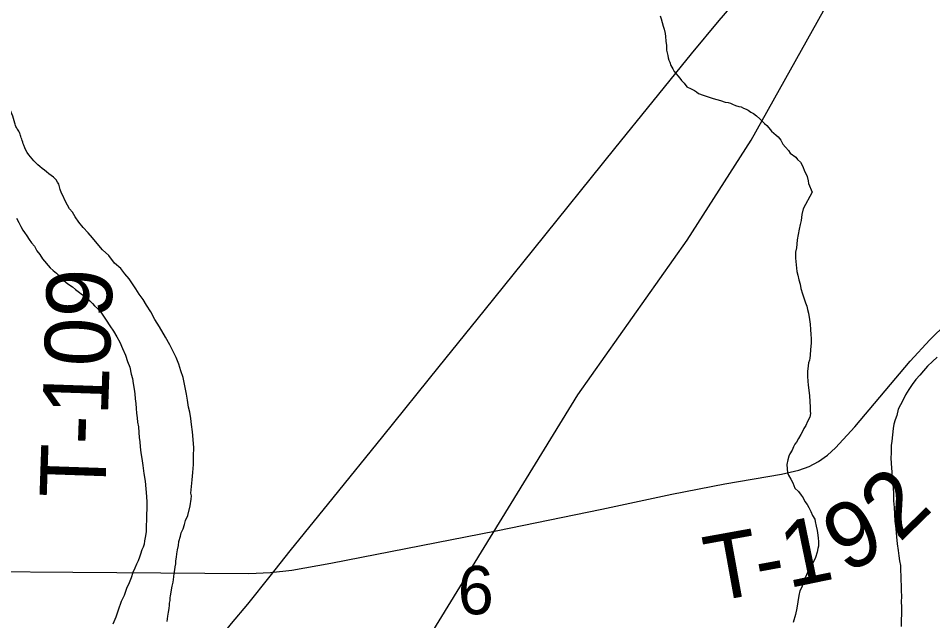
# Model space of a CAD drawing. Extents: x 2.4 to 73.1, y 4.5 to 25.6.
# Drawn here: x 43.1107 to 43.5064, y 21.3586 to 21.6195 of the extents above; entities that cross this region are included whole.
import ezdxf

# ---------------------------------------------------------------- set-up
doc = ezdxf.new("R2010")
doc.units = 0
for name, color, linetype in [('GM_X_Major_River', 7, 'Continuous'), ('GM_X_Minor_River', 7, 'Continuous'), ('GM_X_Rail_Line', 7, 'Continuous'), ('GM_X_Section_Text', 7, 'Continuous'), ('GM_X_Township_Road', 7, 'Continuous'), ('GM_X_Township_Road_Text', 7, 'Continuous'), ('GM_X_US_Route', 7, 'Continuous')]:
    doc.layers.add(name, color=color, linetype=linetype)

msp = doc.modelspace()

# ---------------------------------------------------------------- linework, layer by layer
at = {"layer": 'GM_X_Major_River'}
for points in [[(43.17507, 21.35823), (43.1755, 21.3605), (43.17573, 21.36221), (43.17596, 21.36391), (43.17618, 21.36524), (43.1762, 21.36618), (43.17642, 21.36732), (43.17644, 21.36846), (43.17665, 21.3694), (43.17732, 21.37357), (43.17774, 21.37527), (43.17798, 21.37754), (43.1782, 21.37906), (43.17842, 21.38057), (43.17864, 21.3819), (43.17886, 21.38322), (43.17889, 21.38455), (43.17912, 21.38606), (43.17934, 21.38758), (43.17957, 21.38928), (43.17999, 21.39117), (43.18022, 21.39288), (43.18084, 21.39514), (43.18126, 21.39665), (43.18206, 21.39835), (43.18267, 21.40023), (43.18309, 21.40193), (43.18409, 21.40419), (43.18513, 21.40834), (43.18558, 21.41118), (43.18561, 21.4127), (43.18545, 21.41384), (43.1857, 21.41669), (43.18595, 21.41953), (43.18622, 21.42276), (43.18648, 21.42617), (43.18657, 21.42997), (43.18665, 21.43338), (43.18635, 21.437), (43.18604, 21.44043), (43.18573, 21.44347), (43.18541, 21.44614), (43.1849, 21.44881), (43.18438, 21.4511), (43.18388, 21.45415), (43.18356, 21.45663), (43.18201, 21.46388), (43.18112, 21.46675), (43.18024, 21.46962), (43.17897, 21.4725), (43.1777, 21.47519), (43.17624, 21.47807), (43.17442, 21.48134), (43.17185, 21.48577), (43.16984, 21.48905), (43.16801, 21.49232), (43.16617, 21.49521), (43.16471, 21.49771), (43.16305, 21.50003), (43.16158, 21.50234), (43.16011, 21.50447), (43.15863, 21.50659), (43.15678, 21.50872), (43.15512, 21.51104), (43.15232, 21.51338), (43.14992, 21.51667), (43.14713, 21.5192), (43.14491, 21.52191), (43.14287, 21.52443), (43.14102, 21.52656), (43.13879, 21.52889), (43.13694, 21.53121), (43.13529, 21.53353), (43.13419, 21.53545), (43.13289, 21.537), (43.13198, 21.53854), (43.13088, 21.54066), (43.13016, 21.54238), (43.12943, 21.54373), (43.12889, 21.54526), (43.12854, 21.54641), (43.12819, 21.54756), (43.12764, 21.54852), (43.12709, 21.54948), (43.12597, 21.55065)], [(43.10999, 21.53296), (43.1109, 21.53104), (43.11181, 21.52931), (43.11272, 21.52777), (43.11346, 21.52662), (43.11438, 21.52527), (43.11548, 21.52372), (43.1164, 21.52218), (43.1177, 21.52082), (43.11879, 21.51871), (43.12009, 21.51716), (43.12119, 21.51523), (43.12452, 21.51136), (43.12583, 21.51019), (43.12732, 21.50901), (43.129, 21.50746), (43.13048, 21.5059), (43.13216, 21.50453), (43.13422, 21.50316), (43.13553, 21.50199), (43.13665, 21.5012), (43.13852, 21.49964), (43.13945, 21.49905), (43.14057, 21.49807), (43.14169, 21.4971), (43.1428, 21.49593), (43.14373, 21.49496), (43.14504, 21.49379), (43.14615, 21.49263)], [(43.14615, 21.49263), (43.14725, 21.49089), (43.14873, 21.48877), (43.15038, 21.48626), (43.15185, 21.48395), (43.15332, 21.48145), (43.15459, 21.47914), (43.15587, 21.47645), (43.15713, 21.47357), (43.15802, 21.47089), (43.15892, 21.4684), (43.15961, 21.46535), (43.16014, 21.46343), (43.16047, 21.46134), (43.16079, 21.45886), (43.16113, 21.45676), (43.16127, 21.45467), (43.1616, 21.45257), (43.16175, 21.45048), (43.16189, 21.44839), (43.16223, 21.44648), (43.16237, 21.44458), (43.16271, 21.44248), (43.16284, 21.44001), (43.16298, 21.43791), (43.16332, 21.43601), (43.16346, 21.43391), (43.16378, 21.43125), (43.16411, 21.42877), (43.16461, 21.42572), (43.1651, 21.42229), (43.1656, 21.41905), (43.16621, 21.41238), (43.16635, 21.40991), (43.16628, 21.40706), (43.16623, 21.4046), (43.16618, 21.40232), (43.16612, 21.39966), (43.16606, 21.39719), (43.16583, 21.3953), (43.1654, 21.39322), (43.16518, 21.3917), (43.16477, 21.39038), (43.16417, 21.38925), (43.16356, 21.38737), (43.16315, 21.38605), (43.16255, 21.38454), (43.16194, 21.38304), (43.16114, 21.38135), (43.16034, 21.37946), (43.15953, 21.3772), (43.15872, 21.37494), (43.15752, 21.3725), (43.1565, 21.36948), (43.1553, 21.36685), (43.15389, 21.36308), (43.15287, 21.36007), (43.15166, 21.35706)], [(43.5083, 21.47272), (43.50636, 21.47087), (43.50422, 21.46883), (43.50246, 21.46678), (43.5009, 21.46491), (43.49915, 21.46305), (43.49758, 21.46081), (43.49601, 21.45875), (43.49462, 21.45632), (43.49343, 21.45387), (43.49244, 21.452), (43.49144, 21.45012), (43.49081, 21.44747), (43.4902, 21.44559), (43.48959, 21.4437), (43.48936, 21.44181), (43.48866, 21.43632), (43.48843, 21.43442), (43.48839, 21.43271), (43.48836, 21.43119), (43.48831, 21.4291), (43.48844, 21.42663), (43.48859, 21.42473), (43.48874, 21.42283), (43.48888, 21.42054), (43.48902, 21.41845), (43.48935, 21.41616), (43.48948, 21.41369), (43.48941, 21.41046), (43.48973, 21.40761), (43.48985, 21.40475), (43.48998, 21.40171), (43.49047, 21.39847), (43.49077, 21.39485), (43.49108, 21.39181), (43.4914, 21.38895), (43.49173, 21.38666), (43.49206, 21.38457), (43.4924, 21.38247), (43.49253, 21.38019), (43.49268, 21.37809), (43.49263, 21.376), (43.49277, 21.37391), (43.49273, 21.37182), (43.49285, 21.36897), (43.49281, 21.36688), (43.49294, 21.36441), (43.49288, 21.36175), (43.49281, 21.35871), (43.49275, 21.35606)]]:
    msp.add_lwpolyline(points, dxfattribs=at)
msp.add_spline([(43.12597, 21.55065), (43.11306, 21.56445), (43.1122, 21.56714), (43.1115, 21.56925), (43.11098, 21.57059), (43.10989, 21.57214), (43.10919, 21.57406), (43.10798, 21.57809), (43.10727, 21.57963), (43.10657, 21.58155), (43.10625, 21.58346), (43.10573, 21.58481), (43.10502, 21.58635), (43.10469, 21.58807), (43.10362, 21.59038), (43.10291, 21.59173), (43.10239, 21.59345), (43.10207, 21.59517), (43.10193, 21.59708), (43.10217, 21.5984), (43.10262, 21.60085), (43.10285, 21.60217), (43.1037, 21.60499), (43.10394, 21.60651), (43.10438, 21.60858), (43.10463, 21.61047), (43.10505, 21.61179), (43.10569, 21.61423), (43.10598, 21.61745), (43.1066, 21.61914), (43.10668, 21.62161), (43.10731, 21.62349), (43.10754, 21.62481), (43.10816, 21.62631), (43.10821, 21.62801), (43.10845, 21.62972), (43.1091, 21.63235), (43.10916, 21.63425), (43.10977, 21.63556), (43.11195, 21.64405)], degree=3, dxfattribs=at)
at = {"layer": 'GM_X_Minor_River'}
for points in [[(43.38842, 21.62051), (43.38895, 21.61916), (43.38929, 21.61763), (43.38981, 21.6161), (43.39015, 21.61476), (43.39067, 21.61284), (43.39082, 21.61151), (43.39095, 21.6096), (43.39128, 21.60769), (43.39125, 21.60655), (43.39122, 21.6056), (43.39172, 21.6033), (43.39188, 21.60235), (43.39224, 21.60139), (43.39259, 21.60043), (43.39312, 21.59908), (43.39402, 21.59753), (43.39456, 21.59638), (43.39695, 21.59346), (43.39768, 21.59248), (43.39879, 21.59131), (43.40007, 21.58975), (43.40195, 21.58894), (43.40326, 21.58814), (43.40419, 21.58754), (43.40513, 21.58694), (43.40701, 21.58613), (43.40832, 21.58571), (43.40964, 21.58529), (43.41134, 21.58467), (43.41304, 21.58424), (43.41455, 21.58381), (43.41662, 21.58318), (43.41794, 21.58296), (43.41889, 21.58274), (43.41983, 21.58233), (43.42114, 21.58172), (43.42246, 21.5813), (43.42359, 21.58108), (43.42453, 21.58048), (43.42566, 21.58007), (43.4266, 21.57966), (43.42771, 21.57887), (43.42884, 21.57826), (43.43014, 21.57727), (43.43162, 21.5759), (43.43273, 21.57473), (43.43366, 21.57394), (43.43458, 21.57296), (43.4355, 21.57198), (43.4366, 21.57062), (43.43864, 21.56885), (43.43957, 21.56806), (43.44067, 21.5667), (43.44157, 21.56496), (43.44267, 21.5636), (43.44397, 21.56223), (43.44469, 21.56107), (43.44711, 21.55929), (43.44785, 21.55831), (43.44914, 21.55714), (43.45005, 21.55559), (43.45111, 21.5529), (43.45165, 21.55193), (43.45201, 21.55097), (43.45252, 21.54905), (43.45268, 21.54791), (43.4542, 21.54415)], [(43.4542, 21.54415), (43.45037, 21.53696), (43.44975, 21.5345), (43.4495, 21.53185), (43.44908, 21.53015), (43.44865, 21.52807), (43.44822, 21.5258), (43.44779, 21.52353), (43.44756, 21.52163), (43.44752, 21.52012), (43.4471, 21.51822), (43.44707, 21.5169), (43.44704, 21.51557), (43.44767, 21.50985), (43.44801, 21.50814), (43.44854, 21.50622), (43.44907, 21.50431), (43.44941, 21.5024), (43.45012, 21.50011), (43.45083, 21.498), (43.45136, 21.49628), (43.4519, 21.49475), (43.45225, 21.49341), (43.45259, 21.49169), (43.4531, 21.48902), (43.45343, 21.48693), (43.45357, 21.48464), (43.45371, 21.48255), (43.45387, 21.48084), (43.45382, 21.47875), (43.45357, 21.47609), (43.45332, 21.47363), (43.45329, 21.4723), (43.45308, 21.47136), (43.45268, 21.47023), (43.45246, 21.4689), (43.45221, 21.46644), (43.45216, 21.46435), (43.45231, 21.46226), (43.45246, 21.46054), (43.45279, 21.45845), (43.45312, 21.45597), (43.45325, 21.4535), (43.45339, 21.45102), (43.45335, 21.44931), (43.45351, 21.44836), (43.45329, 21.44666), (43.45229, 21.44478), (43.4515, 21.44309), (43.45071, 21.44178), (43.45011, 21.44046), (43.44932, 21.43915), (43.44833, 21.43746), (43.44753, 21.43596), (43.44675, 21.43503), (43.44616, 21.4339), (43.44555, 21.4324), (43.44457, 21.4309), (43.44416, 21.42977), (43.44375, 21.42826), (43.44332, 21.42618), (43.44362, 21.42256), (43.44398, 21.4216), (43.44508, 21.41987), (43.44581, 21.41833), (43.44671, 21.41603), (43.44838, 21.41447), (43.44949, 21.41293), (43.45041, 21.41177), (43.45114, 21.41023), (43.45206, 21.40888), (43.45279, 21.40754), (43.4537, 21.40581), (43.45442, 21.40408), (43.45534, 21.40254), (43.45551, 21.40158), (43.45603, 21.39948), (43.45637, 21.39758), (43.4567, 21.39567), (43.45686, 21.39433), (43.45702, 21.39281), (43.45698, 21.39091), (43.45676, 21.38978), (43.45635, 21.38827), (43.45573, 21.386), (43.45453, 21.38356), (43.45353, 21.38149), (43.45255, 21.38), (43.45176, 21.37849), (43.45095, 21.37661), (43.45034, 21.37454), (43.44953, 21.37247), (43.44894, 21.37153), (43.44851, 21.36945), (43.44807, 21.3668), (43.44763, 21.36396), (43.447, 21.36132), (43.44597, 21.35773)]]:
    msp.add_lwpolyline(points, dxfattribs=at)
at = {"layer": 'GM_X_Rail_Line'}
msp.add_lwpolyline([(42.33286, 20.46973), (42.34351, 20.50106), (42.3551, 20.52994), (42.3651, 20.55101), (42.37472, 20.56626), (42.39063, 20.58503), (42.41067, 20.60015), (42.44432, 20.62161), (42.80355, 20.84711), (42.99706, 20.96612), (43.02764, 20.98643), (43.05268, 21.00713), (43.07318, 21.03031), (43.09418, 21.05759), (43.1145, 21.08597), (43.18581, 21.19437), (43.27837, 21.33504), (43.35288, 21.45633), (43.40011, 21.52342), (43.42778, 21.56665), (43.46669, 21.63622)], dxfattribs=at)
at = {"layer": 'GM_X_Township_Road'}
msp.add_lwpolyline([(43.09746, 21.37994), (43.13436, 21.37962), (43.21049, 21.37908), (43.21981, 21.37943), (43.22906, 21.38048), (43.24589, 21.38344), (43.31754, 21.39755), (43.36321, 21.40688), (43.39359, 21.41335), (43.41646, 21.41786), (43.44096, 21.42206), (43.44854, 21.4238), (43.45291, 21.42539), (43.45703, 21.42755), (43.46082, 21.43025), (43.46427, 21.43338), (43.47265, 21.44256), (43.49672, 21.47104), (43.50515, 21.48017), (43.51959, 21.4943)], dxfattribs=at)
at = {"layer": 'GM_X_US_Route'}
for points in [[(43.3977, 21.59868), (43.4021, 21.6041), (43.41394, 21.61852), (43.42405, 21.63033), (43.42957, 21.637), (43.43151, 21.63944)], [(43.11004, 21.23278), (43.12813, 21.25994), (43.13436, 21.26887), (43.14917, 21.28915), (43.15448, 21.29625), (43.15477, 21.29662), (43.16415, 21.30884), (43.18057, 21.3296), (43.20303, 21.35741), (43.21002, 21.36576), (43.21976, 21.37784), (43.22843, 21.38881), (43.24696, 21.4118), (43.26846, 21.43838), (43.29283, 21.46864), (43.31235, 21.49282), (43.33378, 21.51945), (43.36886, 21.56303), (43.38545, 21.58359), (43.3977, 21.59868)]]:
    msp.add_lwpolyline(points, dxfattribs=at)

# ---------------------------------------------------------------- texts
at = {"layer": 'GM_X_Section_Text'}
msp.add_text('6', height=0.02093, rotation=0, dxfattribs=at).set_placement((43.30089, 21.36137))
at = {"layer": 'GM_X_Township_Road_Text'}
for s, height, rotation, p in [('T-109', 0.028409, 88.0348, (43.14827, 21.41131)), ('2', 0.02841, 44.2651, (43.49196, 21.39211)), ('9', 0.02841, 26.5661, (43.46854, 21.37876)), ('1', 0.02841, 11.6884, (43.44383, 21.37259)), ('T', 0.02841, 10.2588, (43.41068, 21.36656)), ('-', 0.02841, 10.3727, (43.43165, 21.37036))]:
    msp.add_text(s, height=height, rotation=rotation, dxfattribs=at).set_placement(p)

doc.saveas('drawing.dxf')
